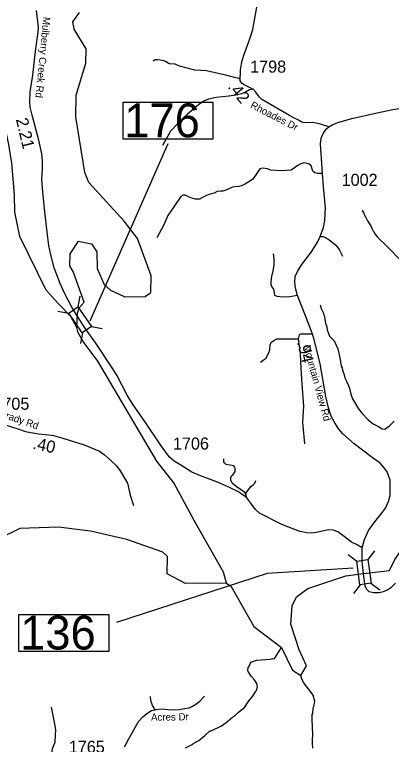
# Model space of a CAD drawing. Extents: x 1248089 to 1457196, y 820910 to 988753.
# Drawn here: x 1366245 to 1370143, y 903687 to 911244 of the extents above; entities that cross this region are included whole.
import ezdxf

# ---------------------------------------------------------------- set-up
doc = ezdxf.new("R2010")
doc.units = 0
for name, color, linetype in [('Exist Hydrographic Creek Single Shore', 7, 'Continuous'), ('Exist Hydrographic Misc Water Feature', 7, 'Continuous'), ('Exist Road Non-System Type 51', 7, 'Continuous'), ('Exist Road Secondary Structure Standard Bridge CELL', 7, 'Continuous'), ('Exist Road Secondary Structure Standard Bridge Number Label', 7, 'Continuous'), ('Exist Road Secondary Type 51 Attributed', 7, 'Continuous'), ('Exist Road Secondary Type 51 Label', 7, 'Continuous'), ('Prop GRAU CAT1 Cell', 7, 'Continuous'), ('Prop Lane Lines', 7, 'Continuous')]:
    doc.layers.add(name, color=color, linetype=linetype)

msp = doc.modelspace()

# ---------------------------------------------------------------- linework, layer by layer
at = {"layer": 'Exist Hydrographic Creek Single Shore'}
for points in [[(1366894.3, 908152.8), (1366913.6, 908209), (1366966.3, 908265.2), (1366850.1, 908585.6), (1366818.1, 908642.1), (1366821.1, 908766.8), (1366907.1, 908899.7), (1367040.1, 908870.7), (1367096.1, 908787.4), (1367101.1, 908613.5), (1367172.1, 908451.1), (1367237.1, 908390.8), (1367386.1, 908322.1), (1367595.1, 908324.4), (1367654.1, 908366), (1367658.1, 908539.8), (1367516.1, 908926.8), (1367378.1, 909106.9), (1367012.1, 909504.9), (1366972.1, 909607.5), (1366877.1, 910183.9), (1366882.1, 910410.3), (1366981, 910740), (1366984, 910890.9), (1366863, 911093.6), (1366848.1, 911169.3), (1366917.1, 911266.4)], [(1366890.8, 908003.5), (1366826.1, 908118), (1366699.5, 908249.4), (1366573.1, 908389.9), (1366299, 908948), (1366246, 909198.6), (1366245.7, 909378.5), (1366215.1, 909705.3), (1366187.1, 909897.6), (1366111, 910258.4), (1366060.8, 910422.4), (1365968.5, 910556.9), (1365796.1, 910731.1), (1365549.8, 910956.8)], [(1366890.8, 908003.5), (1366894.3, 908152.8)], [(1368438.1, 905356.1), (1368407.2, 905471.7), (1368102.2, 906006.3), (1367894.1, 906394.6), (1367715.1, 906621.5), (1367105, 907653.9), (1366954, 907857.7), (1366904, 907949), (1366890.8, 908003.5)], [(1369853.3, 905457.7), (1370122.5, 905487.8), (1370178.2, 905600.2), (1370772.3, 906445.1), (1370893.2, 906652.8), (1370913.2, 906777.1), (1370823.2, 906861), (1370469.2, 907061.8), (1370437.2, 907138), (1370441.2, 907321.7), (1370436.5, 907350.8), (1370436.2, 907489.3), (1370780.1, 907932.2), (1370822.2, 907954.2)], [(1368438.1, 905356.1), (1368487.2, 905322.3), (1368720.2, 904907.2), (1369006.1, 904690.9), (1369119.2, 904456), (1369206.7, 904401.5), (1369264.1, 904499.6), (1369190.2, 904664.8), (1369104.2, 904932.4), (1369117.2, 905122.6), (1369160.1, 905213.6), (1369279.2, 905303.1), (1369673.2, 905432.7), (1369853.3, 905457.7)]]:
    msp.add_lwpolyline(points, dxfattribs=at)
at = {"layer": 'Exist Hydrographic Misc Water Feature'}
for points in [[(1369844.9, 909218), (1369844.7, 909210), (1369856.3, 909187.7), (1369860, 909173.6), (1369875.4, 909149.3), (1369894.5, 909108.8), (1369929.3, 909056), (1369952.3, 909007.5), (1369960, 908999.3), (1369971.5, 908975.1), (1369998.7, 908938.4), (1370104.5, 908835.9), (1370239.4, 908696.9)], [(1369405.2, 908240), (1369414.6, 908215.8), (1369414.5, 908207.8), (1369441.3, 908151.2), (1369441.1, 908143.2), (1369448.6, 908127), (1369463, 908050.6), (1369474.1, 908010.4), (1369477.4, 907978.3), (1369504, 907913.7), (1369550.9, 907864.6), (1369589.1, 907783.7), (1369614.6, 907671.1), (1369625.1, 907603), (1369632.7, 907586.8), (1369636.2, 907562.7), (1369655.1, 907514.3), (1369662.4, 907482.1), (1369677.7, 907449.7), (1369683.2, 907429.6), (1369688.6, 907427.7), (1369708, 907377), (1369724.6, 907312.6), (1369741.6, 907264.2), (1369801.3, 907162.9), (1369840.3, 907114), (1369900.9, 907050.7), (1369924.4, 907030.1), (1369955.8, 907007.4), (1370008, 906978.9), (1370049.3, 906956.2), (1370074.7, 906952.6), (1370128.2, 906990.1), (1370172.5, 907034.4)], [(1368438.1, 905356.1), (1368013.2, 905354.9), (1367823.1, 905453.8), (1367827.1, 905634.4), (1367778.2, 905677.9), (1367406.1, 905810.2), (1367032.1, 905896.5), (1366700.1, 905936), (1366299.1, 905921.1), (1366080, 905817.2), (1365761.9, 905531.1), (1365599.1, 905551.1), (1365343.1, 905680.9), (1365164.1, 905868.4), (1364776, 906037.1), (1364683, 906012.7), (1364489, 905885.2), (1364331.1, 905895), (1364157.1, 905957.6), (1363981, 905921.7), (1363820.1, 905806.8), (1363437, 905618.8)], [(1368013.3, 903651.7), (1368090.2, 903690), (1368093.1, 903695.9), (1368151.1, 903728.6), (1368213.8, 903779.2), (1368265.2, 903826), (1368273.2, 903825.8), (1368386.4, 903879.2), (1368435.2, 903914.1), (1368500.4, 903968.6), (1368524.7, 903984), (1368562.4, 904020.1), (1368622.6, 904069.8), (1368659.9, 904129), (1368705.1, 904183.9), (1368738.2, 904231.2), (1368750.7, 904254.9), (1368759.5, 904286.7), (1368752.2, 904318.9), (1368723.1, 904359.5), (1368691.8, 904392.3), (1368662.9, 904440.9), (1368659.2, 904457), (1368659.8, 904480.9), (1368661.9, 904486.9), (1368667.9, 904488.7), (1368689, 904540.3), (1368749.5, 904558.9), (1368889.8, 904569.7), (1368913.9, 904575.2), (1368929.9, 904574.8), (1368938, 904578.6), (1369006.1, 904690.9)], [(1369330.3, 903649.3), (1369326.5, 903701.8), (1369329.2, 903821.6), (1369325.5, 903837.7), (1369326.9, 903901.7), (1369323.2, 903909.8), (1369321.8, 903941.8), (1369325.1, 903997.7), (1369329.3, 904005.6), (1369334.5, 904061.5), (1369338.6, 904069.4), (1369339, 904087.5), (1369343.2, 904093.3), (1369349.6, 904134.1), (1369333.5, 904197.6), (1369287, 904262.6), (1369253.7, 904299.4), (1369236.3, 904323.8), (1369217.2, 904364.2), (1369206.7, 904401.5)]]:
    msp.add_lwpolyline(points, dxfattribs=at)
at = {"layer": 'Exist Road Non-System Type 51'}
for points in [[(1367677.7, 910765.9), (1367700.4, 910779.1), (1367730.2, 910777.9), (1367770.8, 910770.7), (1367806.7, 910763.5), (1367844.9, 910738.4), (1367902.2, 910733.6), (1367947.6, 910714.5), (1368106.5, 910671.5), (1368229.5, 910666.7), (1368426.6, 910620.1), (1368529.4, 910593.8), (1368550.9, 910589), (1368580.2, 910580.5)], [(1368711.5, 910471.4), (1368674.9, 910466.5), (1368635.5, 910441.4), (1368591.3, 910422.3), (1368534, 910411.5), (1368461.1, 910400.8), (1368329.7, 910386.4), (1368250.9, 910367.3), (1368210.2, 910353), (1368151.7, 910314.7), (1368076.4, 910246.6), (1368034.6, 910214.3), (1368003.6, 910186.8), (1367935.5, 910116.3), (1367856.7, 910036.2), (1367775.6, 909889.6)], [(1369430.1, 909599.7), (1369379.9, 909598.5), (1369351.2, 909604.5), (1369330.9, 909622.4), (1369311.8, 909677.4), (1369291.5, 909695.3), (1369272.4, 909702.5), (1369240.1, 909708.5), (1369205.5, 909698.9), (1369176.8, 909682.2), (1369107.5, 909633.1), (1369009.6, 909626), (1368897.3, 909631.9), (1368861.5, 909648.7), (1368811.3, 909653.5), (1368782.6, 909646.3), (1368740.8, 909586.5), (1368707.4, 909536.3), (1368624.9, 909486.1), (1368590.3, 909470.6), (1368565.2, 909463.4), (1368522.2, 909462.2), (1368499.5, 909457.4), (1368429, 909426.3), (1368399.9, 909417), (1368376, 909414.6), (1368340.2, 909411), (1368310.3, 909394.3), (1368269.7, 909383.5), (1368230.3, 909370.4), (1368169.4, 909339.3), (1368159.8, 909334.5), (1368118, 909332.1), (1368069, 909346.5), (1368022.4, 909366.8), (1368009.3, 909374), (1367987.8, 909375.2), (1367965.1, 909362), (1367892.2, 909254.4), (1367831.3, 909163.6), (1367790.7, 909066.7), (1367715.8, 908932.3)], [(1369405.2, 908945.6), (1369438.1, 908946.6), (1369459.8, 908937.3), (1369497, 908914), (1369566.6, 908855.2), (1369602.2, 908813.4), (1369637.8, 908742.1)], [(1369170.6, 908334.4), (1369093.3, 908321.3), (1369019, 908319.8), (1368961.8, 908325.9), (1368938.6, 908335.2), (1368933.9, 908363.1), (1368926.2, 908400.3), (1368909.2, 908423.5), (1368899.9, 908445.2), (1368899.9, 908479.3), (1368907.6, 908533.5), (1368918.4, 908590.8), (1368929.3, 908649.7), (1368930.8, 908714.7), (1368924.6, 908765.8)], [(1369326.6, 907934.9), (1369262.1, 907934.9), (1369238.2, 907936.1), (1369217.9, 907936.1), (1369203.6, 907934.9), (1369188, 907927.8), (1369177.3, 907887.1)], [(1368789.3, 907646), (1368817.9, 907666.3), (1368849, 907687.8), (1368876.5, 907746.4), (1368884.8, 907772.7), (1368888.4, 907828.9), (1368901.6, 907852.8), (1368925.4, 907870.7), (1368956.4, 907886.9), (1368997, 907885.7), (1369177.3, 907887.1)], [(1369177.3, 907887.1), (1369200, 907734.1), (1369206, 907578.7), (1369217.9, 907417.3), (1369234.6, 907190.2), (1369231, 907132.9), (1369225, 907028.9), (1369228.6, 906984.6), (1369245.3, 906799.3)], [(1368646.2, 906241.5), (1368638.7, 906276.3), (1368626.8, 906294.3), (1368538.4, 906356.4), (1368495.4, 906391.1), (1368481, 906422.2), (1368483.4, 906449.7), (1368488.2, 906467.6), (1368507.3, 906483.1), (1368526.4, 906513), (1368527.6, 906523.8), (1368527.6, 906539.3), (1368522.8, 906559.6), (1368513.3, 906571.6), (1368473.9, 906578.8), (1368452.4, 906583.6), (1368433.2, 906587.1), (1368416.5, 906601.5), (1368410.5, 906613.4), (1368409.3, 906644.5)], [(1367338.8, 906520), (1367412, 906391), (1367440.6, 906269), (1367476.5, 906161.5)], [(1368638.7, 906276.3), (1368644.7, 906297.9), (1368663.8, 906324.2), (1368690.1, 906356.4), (1368712.8, 906375.6), (1368729.5, 906393.5), (1368740.2, 906419.8)], [(1367702.8, 904040.9), (1367672.7, 904091.2), (1367655.9, 904141.4), (1367650.9, 904181.6)], [(1366568.2, 903064.8), (1366570.9, 903137.5), (1366574.4, 903176.9), (1366603.1, 903277.3), (1366617.4, 903327.5), (1366613.9, 903399.3), (1366621, 903453.1), (1366621, 903517.6), (1366631.8, 903582.2), (1366638.9, 903643.1), (1366664, 903711.3), (1366667.6, 903786.6), (1366671.2, 903833.2), (1366660.4, 903901.3), (1366628.2, 904073.5)]]:
    msp.add_lwpolyline(points, dxfattribs=at)
at = {"layer": 'Exist Road Secondary Structure Standard Bridge CELL'}
for p, q in [((1366920.5, 908329), (1366900, 908217.7)), ((1366693.4, 908172.4), (1366804.7, 908152)), ((1367040.3, 908013.4), (1367151.6, 907992.9)), ((1366947.2, 907949.1), (1366926.7, 907837.8)), ((1369694.3, 905654.1), (1369784.3, 905585.6)), ((1369967.6, 905691.3), (1369899.1, 905601.2)), ((1369932, 905355.5), (1370022.1, 905287)), ((1369819.8, 905340.2), (1369751.3, 905250.1))]:
    msp.add_line(p, q, dxfattribs=at)
for points in [[(1366900, 908217.7), (1367040.8, 908013.7), (1366945.4, 907947.9), (1366804.7, 908152)], [(1369899.1, 905601.2), (1369932.5, 905355.6), (1369817.8, 905339.9), (1369784.3, 905585.6)]]:
    msp.add_lwpolyline(points, close=True, dxfattribs=at)
at = {"layer": 'Exist Road Secondary Structure Standard Bridge Number Label'}
msp.add_line((1367025.6, 908074.2), (1367832.4, 909907.9), dxfattribs=at)
for points in [[(1367368, 910338.3), (1368296.9, 910338.3), (1368296.9, 909954.2), (1367368, 909954.2)], [(1366290.7, 905034), (1367219.7, 905034), (1367219.7, 904649.9), (1366290.7, 904649.9)]]:
    msp.add_lwpolyline(points, close=True, dxfattribs=at)
msp.add_lwpolyline([(1369745.9, 905512.6), (1368857.8, 905458.2), (1367299, 904950.7)], dxfattribs=at)
at = {"layer": 'Exist Road Secondary Type 51 Attributed'}
for points in [[(1368662.9, 910496.2), (1368620.4, 910517.6), (1368600.8, 910532.1), (1368585.4, 910547.5), (1368580.2, 910559.9), (1368580.2, 910577.4), (1368579, 910603.9), (1368581.3, 910620.7), (1368581.7, 910670.9), (1368587.4, 910712.3), (1368596.7, 910756.6), (1368615.2, 910823.6), (1368639.8, 910891), (1368664.5, 910954.8), (1368683, 911004.3), (1368709.8, 911088.8), (1368726.8, 911186.1), (1368753.6, 911342.7), (1368765.9, 911495.2), (1368767, 911568), (1368770.7, 911703.6)], [(1366888.5, 908129.1), (1366865.8, 908169.9), (1366838.2, 908216.4), (1366761.1, 908360.1), (1366718.2, 908459.2), (1366656.2, 908623.4), (1366620.1, 908756.7), (1366600.9, 908853.8), (1366587.4, 908935.8), (1366562.5, 909170.8), (1366536.6, 909404.6), (1366526.4, 909541.3), (1366533.2, 909647.5), (1366534.3, 909728.8), (1366528.7, 909803.8), (1366494.9, 909945), (1366428.3, 910204), (1366405.7, 910285.3), (1366401.2, 910340.7), (1366408, 910443.5), (1366432.8, 910617.7), (1366462.2, 910863.9), (1366489.2, 911063.9), (1366492.7, 911114.9), (1366473.5, 911286.6)], [(1369496.6, 910082.4), (1369538.1, 910105.6), (1369599, 910129.3), (1369732.8, 910170), (1369978.2, 910222.5), (1370157, 910260.4), (1370486.1, 910317.4), (1370659.8, 910347.6), (1370887.8, 910384), (1371387.7, 910471.8), (1371505.9, 910485.3), (1371731, 910488.7), (1371826.1, 910499.8), (1371939.5, 910523.5), (1372025.8, 910548.1), (1372076.6, 910578.6), (1372093.1, 910592), (1372107.9, 910609.1), (1372129.9, 910652.3), (1372140.7, 910685.6), (1372147.5, 910720.3)], [(1369496.6, 910082.4), (1369398.8, 910113.9), (1369325.6, 910126), (1369246.1, 910124.9), (1369216.3, 910131.5), (1369181, 910152.5), (1369133.6, 910175.7), (1369088.3, 910198.9), (1368804.2, 910366.4), (1368776.6, 910393), (1368741.3, 910440.4), (1368711.5, 910471.4), (1368695.9, 910480.3), (1368662.9, 910496.2)], [(1369839.2, 905721.2), (1369864.3, 905809.2), (1369905.5, 905900.9), (1369973.3, 905991.3), (1370041, 906079.4), (1370081.6, 906133.6), (1370113.2, 906203.7), (1370129, 906264.7), (1370131.3, 906330.2), (1370129, 906422.8), (1370099.7, 906508), (1370068.1, 906550.9), (1370027.4, 906598.3), (1369943.9, 906659.3), (1369756.6, 906799.4), (1369642.1, 906902.4), (1369599.2, 906952.1), (1369556.3, 907015.4), (1369517.9, 907094.4), (1369490.8, 907171.3), (1369463.8, 907288.7), (1369405.2, 907628.5), (1369344.2, 907881.6), (1369326.6, 907934.9), (1369292.3, 908028.4), (1369170.6, 908334.4), (1369152.5, 908411.2), (1369145.7, 908474.5), (1369148, 908531), (1369175.1, 908589.7), (1369215.7, 908657.5), (1369314.9, 908787.5), (1369378.1, 908886.9), (1369405.2, 908945.6), (1369439, 909038.3), (1369454.8, 909110.6), (1369461.5, 909243.3), (1369442.3, 909462.4), (1369430.1, 909599.7), (1369423.2, 909701.2), (1369410.8, 909906.1), (1369415.3, 909966), (1369435.6, 910013.5), (1369472.8, 910059.8), (1369496.6, 910082.4)], [(1369839.2, 905721.2), (1369781.6, 905756), (1369729.5, 905782), (1369653.6, 905840.7), (1369587.3, 905889.6), (1369540.7, 905906.9), (1369492.9, 905908), (1369412.6, 905890.6), (1369368.1, 905880.9), (1369313.8, 905874.4), (1369268.5, 905876.5), (1369196.8, 905892.8), (1369011.2, 905963.4), (1368777.9, 906082.8), (1368736.5, 906119.5), (1368690.2, 906183.9), (1368646.2, 906241.5), (1368595.4, 906278.8), (1368553.6, 906304.8), (1368467.9, 906347.7), (1368344.2, 906402.8), (1368169.3, 906468.3), (1368077.9, 906507.8), (1367966.5, 906579.4), (1367895.4, 906621.2), (1367846.8, 906660.8), (1367759.9, 906779.4), (1367600.1, 907021.3), (1367536.9, 907109.4), (1367471.4, 907203.2), (1367409.3, 907304.9), (1367306.9, 907502.8), (1367260.6, 907575.1), (1367084.8, 907842.1), (1366973.2, 908002.1), (1366899.1, 908115.5), (1366888.5, 908129.1)], [(1365381.8, 907275.1), (1365444, 907240.6), (1365533.9, 907208.3), (1365642.2, 907169.1), (1365810.5, 907111.4), (1366094.1, 907014.5), (1366202.5, 906977.6), (1366287.8, 906949.9), (1366359.2, 906926.8), (1366412.2, 906915.3), (1366495.2, 906903.7), (1366599, 906892.2), (1366646.2, 906885.5), (1366743, 906857.8), (1366966.6, 906788.6), (1367123.4, 906724), (1367173.3, 906690.2), (1367237.9, 906630.3), (1367300.1, 906570.3), (1367338.8, 906520)], [(1369853.3, 905457.7), (1369840.4, 905581.1), (1369839.2, 905721.2)], [(1370186.8, 905356.4), (1370138.3, 905309), (1370106.7, 905286.4), (1370059.3, 905267.2), (1370015.3, 905255.9), (1369956.6, 905257), (1369913.7, 905266), (1369888.9, 905289.8), (1369873.1, 905329.3), (1369861.8, 905398.2), (1369853.3, 905457.7)], [(1367380.6, 903660.7), (1367449, 903782.5), (1367526.9, 903925), (1367570.2, 903971.7), (1367613.5, 904006.7), (1367661.9, 904036.7), (1367711.8, 904050.1), (1367761.8, 904055.1), (1367873.5, 904046.8), (1367946.8, 904050.1), (1368006.8, 904060.1), (1368050.1, 904066.8), (1368085.1, 904083.4), (1368118.4, 904103.5), (1368160.1, 904135.1), (1368209.3, 904188.1)]]:
    msp.add_lwpolyline(points, dxfattribs=at)

# ---------------------------------------------------------------- texts
at = {"layer": 'Exist Road Secondary Structure Standard Bridge Number Label'}
for s, p in [('176', (1367380.5, 909973.9)), ('136', (1366303.3, 904669.7))]:
    msp.add_text(s, height=350, dxfattribs=at).set_placement(p)
at = {"layer": 'Exist Road Secondary Type 51 Label'}
for s, rotation, p in [('Mulberry Creek Rd', 264.38054, (1366542.6, 911222.9)), ('Rhoades Dr', 332.79761, (1368677.9, 910283.1)), ('Mountain View Rd', 285.24801, (1369231.7, 907812.7)), ('John McGrady Rd', 341.23327, (1365712.7, 907208.6)), ('Acres Dr', 0.68274, (1367656.9, 903931.9))]:
    msp.add_text(s, height=75, rotation=rotation, dxfattribs=at).set_placement(p)
at = {"layer": 'Prop GRAU CAT1 Cell'}
for s, rotation, p in [('.42', 309.07043, (1368444.5, 910492.6)), ('2.21', 283.48442, (1366257.4, 910159.4)), ('.94', 283.54261, (1369166.4, 907853)), ('.40', 347.72481, (1366425.3, 906749.6))]:
    msp.add_text(s, height=125, rotation=rotation, dxfattribs=at).set_placement(p)
at = {"layer": 'Prop Lane Lines'}
for s, p in [('1798', (1368682.2, 910643.1)), ('1002', (1369628.5, 909471)), ('1705', (1366026, 907152.5)), ('1706', (1367883.8, 906740.1)), ('1765', (1366806.1, 903599.5))]:
    msp.add_text(s, height=125, dxfattribs=at).set_placement(p)

doc.saveas('drawing.dxf')
